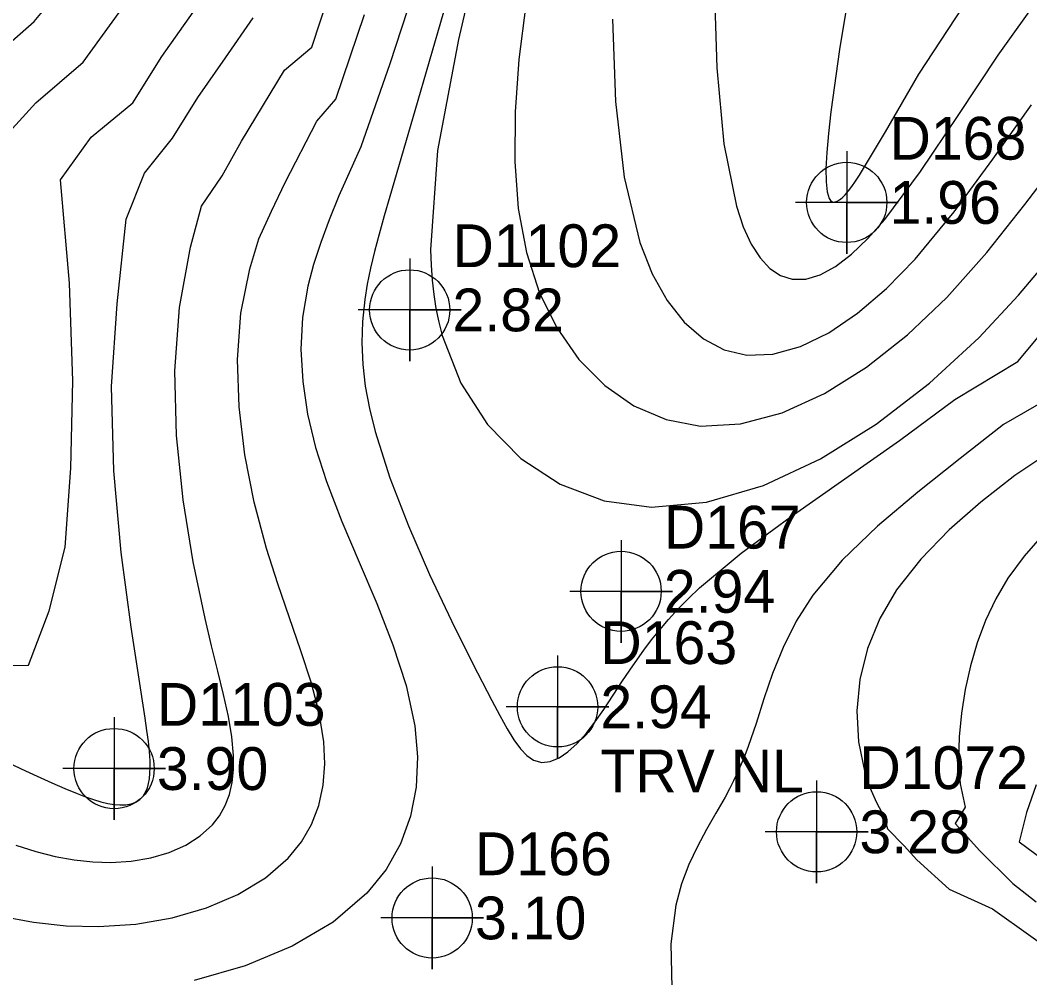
# Model space of a CAD drawing. Extents: x 2356077 to 2359823, y 225951 to 227822.
# Drawn here: x 2357397.1 to 2357456.1, y 226556.7 to 226612.7 of the extents above; entities that cross this region are included whole.
import ezdxf

# ---------------------------------------------------------------- set-up
doc = ezdxf.new("R2010")
doc.units = 0
for name, color, linetype in [('DTM Contours Major', 7, 'Continuous'), ('DTM Contours Minor', 7, 'Continuous'), ('Exist DTM Regular Point CELL', 7, 'Continuous'), ('Exist DTM Regular Point Cogo Comment', 7, 'Continuous'), ('Exist DTM Regular Point Cogo Elevation', 7, 'Continuous'), ('Exist DTM Regular Point Cogo Number', 7, 'Continuous')]:
    doc.layers.add(name, color=color, linetype=linetype)

msp = doc.modelspace()

# ---------------------------------------------------------------- linework, layer by layer
at = {"layer": 'DTM Contours Major'}
for points in [[(2357445.687, 226615.238), (2357445.003, 226610.99), (2357444.487, 226607.356), (2357444.343, 226606.091), (2357444.246, 226604.979), (2357444.199, 226604.031), (2357444.207, 226603.257), (2357444.273, 226602.669), (2357444.4, 226602.277), (2357444.471, 226602.175), (2357444.553, 226602.108), (2357444.646, 226602.077), (2357444.751, 226602.082), (2357444.868, 226602.123), (2357444.996, 226602.2), (2357445.153, 226602.33), (2357445.325, 226602.504), (2357445.512, 226602.723), (2357445.714, 226602.987), (2357445.932, 226603.294), (2357446.166, 226603.643), (2357447.681, 226606.176), (2357449.624, 226609.549), (2357452.208, 226613.459)], [(2357393.08, 226574.931), (2357397.631, 226575.002), (2357398.833, 226578.184), (2357399.768, 226581.903), (2357400.104, 226586.516), (2357400.212, 226591.624), (2357400.017, 226597.344), (2357399.486, 226603.366), (2357401.288, 226605.87), (2357403.727, 226607.872), (2357405.419, 226610.589), (2357407.251, 226613.182)], [(2357421.857, 226613.175), (2357420.196, 226607.399), (2357418.728, 226602.408), (2357418.399, 226601.269), (2357418.1, 226600.196), (2357417.834, 226599.18), (2357417.603, 226598.212), (2357417.412, 226597.281), (2357417.264, 226596.378), (2357417.129, 226595.098), (2357417.09, 226593.84), (2357417.146, 226592.585), (2357417.296, 226591.317), (2357417.539, 226590.017), (2357417.873, 226588.667), (2357418.732, 226585.967), (2357419.823, 226583.145), (2357421.054, 226580.315), (2357422.337, 226577.593), (2357423.581, 226575.094), (2357424.696, 226572.935), (2357425.158, 226572.062), (2357425.582, 226571.297), (2357425.979, 226570.648), (2357426.362, 226570.121), (2357426.741, 226569.723), (2357427.127, 226569.461), (2357427.603, 226569.329), (2357428.1, 226569.377), (2357428.612, 226569.588), (2357429.135, 226569.942), (2357429.663, 226570.424), (2357430.191, 226571.016), (2357430.703, 226571.683), (2357431.22, 226572.426), (2357432.317, 226574.085), (2357432.919, 226574.976), (2357433.57, 226575.891), (2357434.018, 226576.485), (2357434.497, 226577.083), (2357435.012, 226577.687), (2357435.568, 226578.297), (2357436.17, 226578.913), (2357436.826, 226579.537), (2357439.254, 226581.562), (2357442.11, 226583.668), (2357448.499, 226588.146), (2357451.729, 226590.531), (2357455.419, 226592.76), (2357458.95, 226597.008)]]:
    msp.add_lwpolyline(points, dxfattribs=at)
at = {"layer": 'DTM Contours Minor'}
for points in [[(2357429.076, 226638.833), (2357422.735, 226611.582), (2357421.512, 226605.097), (2357421.11, 226599.282), (2357421.14, 226598.383), (2357421.202, 226597.512), (2357421.297, 226596.668), (2357421.425, 226595.849), (2357421.586, 226595.053), (2357421.783, 226594.281), (2357422.872, 226591.491), (2357424.428, 226589.078), (2357426.387, 226587.094), (2357428.681, 226585.592), (2357431.243, 226584.622), (2357434.007, 226584.238), (2357437.236, 226584.531), (2357440.553, 226585.506), (2357443.88, 226587.059), (2357447.138, 226589.086), (2357450.25, 226591.483), (2357453.136, 226594.146), (2357455.455, 226596.635), (2357457.601, 226599.17)], [(2357394.85, 226609.901), (2357397.953, 226612.621), (2357400.486, 226615.679)], [(2357396.886, 226564.493), (2357398.047, 226564.122), (2357399.182, 226563.833), (2357400.291, 226563.626), (2357401.375, 226563.506), (2357402.435, 226563.475), (2357403.629, 226563.552), (2357404.771, 226563.748), (2357405.838, 226564.06), (2357406.809, 226564.487), (2357407.659, 226565.026), (2357408.367, 226565.674), (2357408.782, 226566.212), (2357409.111, 226566.807), (2357409.356, 226567.456), (2357409.52, 226568.161), (2357409.602, 226568.92), (2357409.606, 226569.733), (2357409.504, 226570.827), (2357409.303, 226572.01), (2357409.024, 226573.287), (2357408.688, 226574.663), (2357408.318, 226576.144), (2357407.935, 226577.733), (2357407.235, 226581.057), (2357406.652, 226584.666), (2357406.268, 226588.431), (2357406.168, 226592.22), (2357406.436, 226595.905), (2357407.096, 226599.433), (2357407.729, 226601.842), (2357408.935, 226603.612), (2357410.074, 226605.636), (2357412.587, 226609.781), (2357414.172, 226611.136), (2357415.724, 226615.89)], [(2357420.437, 226615.406), (2357418.722, 226610.151), (2357417.042, 226605.294), (2357415.754, 226602.43), (2357415.192, 226601.033), (2357414.693, 226599.706), (2357414.27, 226598.423), (2357413.938, 226597.161), (2357413.634, 226595.323), (2357413.538, 226593.469), (2357413.64, 226591.592), (2357413.929, 226589.684), (2357414.395, 226587.739), (2357415.026, 226585.75), (2357415.927, 226583.409), (2357416.938, 226581.022), (2357417.964, 226578.613), (2357418.911, 226576.202), (2357419.686, 226573.813), (2357420.192, 226571.468), (2357420.348, 226569.643), (2357420.265, 226567.876), (2357419.936, 226566.182), (2357419.353, 226564.575), (2357418.507, 226563.072), (2357417.392, 226561.687), (2357415.421, 226559.999), (2357413.018, 226558.577), (2357410.278, 226557.435), (2357407.295, 226556.588)], [(2357437.683, 226614.846), (2357437.833, 226609.915), (2357438.242, 226605.472), (2357438.969, 226601.826), (2357439.372, 226600.629), (2357439.835, 226599.622), (2357440.356, 226598.808), (2357440.93, 226598.192), (2357441.555, 226597.777), (2357442.226, 226597.566), (2357443.023, 226597.574), (2357443.868, 226597.827), (2357444.758, 226598.314), (2357445.687, 226599.023), (2357446.651, 226599.943), (2357447.644, 226601.062), (2357449.729, 226603.851), (2357451.932, 226607.141), (2357454.269, 226610.668), (2357456.755, 226614.169)], [(2357426.669, 226613.592), (2357426.268, 226610.412), (2357426.043, 226607.357), (2357426.022, 226604.447), (2357426.235, 226601.698), (2357426.71, 226599.129), (2357427.475, 226596.756), (2357428.495, 226594.697), (2357429.776, 226592.881), (2357431.285, 226591.354), (2357432.991, 226590.164), (2357434.864, 226589.358), (2357436.872, 226588.981), (2357439.222, 226589.104), (2357441.653, 226589.757), (2357444.118, 226590.881), (2357446.573, 226592.418), (2357448.969, 226594.308), (2357451.261, 226596.493), (2357453.606, 226599.135), (2357455.827, 226601.931), (2357457.98, 226604.756)], [(2357395.685, 226605.289), (2357398.058, 226607.877), (2357400.813, 226610.26), (2357402.917, 226613.145)], [(2357396.023, 226560.344), (2357397.923, 226559.981), (2357399.819, 226559.773), (2357401.712, 226559.727), (2357403.889, 226559.881), (2357406.009, 226560.252), (2357408.015, 226560.832), (2357409.853, 226561.611), (2357411.465, 226562.58), (2357412.797, 226563.731), (2357413.561, 226564.677), (2357414.152, 226565.706), (2357414.574, 226566.814), (2357414.832, 226567.992), (2357414.929, 226569.234), (2357414.871, 226570.532), (2357414.593, 226572.231), (2357414.132, 226574.006), (2357413.541, 226575.855), (2357412.185, 226579.768), (2357411.526, 226581.828), (2357410.805, 226584.538), (2357410.258, 226587.311), (2357409.923, 226590.104), (2357409.836, 226592.872), (2357410.035, 226595.573), (2357410.557, 226598.163), (2357411.075, 226599.924), (2357411.815, 226601.538), (2357412.625, 226603.222), (2357414.458, 226606.794), (2357415.579, 226608.095), (2357417.248, 226613.038)], [(2357396.176, 226569.444), (2357397.195, 226568.958), (2357398.128, 226568.521), (2357398.979, 226568.132), (2357399.754, 226567.793), (2357400.459, 226567.503), (2357400.962, 226567.313), (2357401.428, 226567.154), (2357401.858, 226567.027), (2357402.255, 226566.932), (2357402.62, 226566.869), (2357402.955, 226566.839), (2357403.306, 226566.847), (2357403.62, 226566.901), (2357403.895, 226567.004), (2357404.131, 226567.156), (2357404.328, 226567.36), (2357404.485, 226567.618), (2357404.574, 226567.84), (2357404.643, 226568.092), (2357404.691, 226568.375), (2357404.72, 226568.691), (2357404.73, 226569.041), (2357404.722, 226569.425), (2357404.686, 226569.958), (2357404.625, 226570.549), (2357404.541, 226571.199), (2357404.438, 226571.913), (2357403.612, 226577.222), (2357403.038, 226581.589), (2357402.611, 226586.371), (2357402.48, 226591.303), (2357402.795, 226596.124), (2357403.321, 226601.066), (2357404.392, 226603.766), (2357406.035, 226605.813), (2357407.524, 226608.185), (2357409.122, 226610.5), (2357410.746, 226612.839)], [(2357431.74, 226612.768), (2357431.915, 226607.953), (2357432.419, 226603.53), (2357433.33, 226599.708), (2357434.057, 226597.872), (2357434.929, 226596.314), (2357435.93, 226595.047), (2357437.047, 226594.085), (2357438.266, 226593.441), (2357439.573, 226593.128), (2357441.11, 226593.179), (2357442.716, 226593.624), (2357444.371, 226594.433), (2357446.051, 226595.574), (2357447.737, 226597.016), (2357449.407, 226598.729), (2357451.698, 226601.512), (2357453.955, 226604.584), (2357456.215, 226607.761)], [(2357457.654, 226590.846), (2357454.576, 226589.076), (2357452.049, 226587.087), (2357449.562, 226585.114), (2357447.224, 226583.14), (2357445.146, 226581.143), (2357443.437, 226579.106), (2357442.468, 226577.582), (2357441.703, 226576.048), (2357441.091, 226574.526), (2357440.581, 226573.038), (2357440.119, 226571.607), (2357439.655, 226570.254), (2357439.456, 226569.734), (2357439.248, 226569.229), (2357439.029, 226568.736), (2357438.801, 226568.252), (2357438.562, 226567.775), (2357438.311, 226567.303), (2357437.779, 226566.363), (2357437.23, 226565.41), (2357436.691, 226564.42), (2357436.192, 226563.369), (2357435.762, 226562.232), (2357435.429, 226560.987), (2357435.15, 226558.724), (2357435.193, 226556.179)], [(2357457.447, 226587.578), (2357455.233, 226586.101), (2357453.257, 226584.531), (2357451.402, 226582.91), (2357449.737, 226581.213), (2357448.33, 226579.415), (2357447.353, 226577.732), (2357446.636, 226575.975), (2357446.185, 226574.172), (2357446.005, 226572.346), (2357446.102, 226570.523), (2357446.48, 226568.729), (2357446.776, 226567.854), (2357447.147, 226566.992), (2357447.602, 226566.14), (2357447.802, 226565.449), (2357448.781, 226564.46), (2357449.517, 226563.63), (2357451.403, 226561.922), (2357453.929, 226560.774), (2357458.409, 226557.564)], [(2357456.858, 226582.598), (2357455.778, 226581.379), (2357454.831, 226580.09), (2357454.121, 226578.886), (2357453.524, 226577.625), (2357453.033, 226576.317), (2357452.639, 226574.97), (2357452.335, 226573.594), (2357452.114, 226572.198), (2357451.976, 226570.822), (2357451.943, 226569.443), (2357452.052, 226568.071), (2357452.337, 226566.713), (2357451.754, 226565.751), (2357453.187, 226564.168), (2357455.119, 226562.252), (2357456.487, 226561.17)], [(2357456.48, 226568.018), (2357455.927, 226566.402), (2357455.494, 226564.679), (2357457.736, 226563.037)]]:
    msp.add_lwpolyline(points, dxfattribs=at)
at = {"layer": 'Exist DTM Regular Point CELL'}
for points in [[(2357445.416, 226605.053), (2357445.416, 226599.053), (2357445.416, 226602.053), (2357448.416, 226602.053), (2357442.416, 226602.053)], [(2357419.889, 226598.77), (2357419.889, 226592.77), (2357419.889, 226595.77), (2357422.889, 226595.77), (2357416.889, 226595.77)], [(2357432.235, 226582.323), (2357432.235, 226576.323), (2357432.235, 226579.323), (2357435.235, 226579.323), (2357429.235, 226579.323)], [(2357428.528, 226575.576), (2357428.528, 226569.576), (2357428.528, 226572.576), (2357431.528, 226572.576), (2357425.528, 226572.576)], [(2357402.623, 226571.966), (2357402.623, 226565.966), (2357402.623, 226568.966), (2357405.623, 226568.966), (2357399.623, 226568.966)], [(2357443.66, 226568.269), (2357443.66, 226562.269), (2357443.66, 226565.269), (2357446.66, 226565.269), (2357440.66, 226565.269)], [(2357421.204, 226563.235), (2357421.204, 226557.235), (2357421.204, 226560.235), (2357424.204, 226560.235), (2357418.204, 226560.235)]]:
    msp.add_lwpolyline(points, dxfattribs=at)
for centre in [(2357445.416, 226602.053), (2357419.889, 226595.77), (2357432.235, 226579.323), (2357428.528, 226572.576), (2357402.623, 226568.966), (2357443.66, 226565.269), (2357421.204, 226560.235)]:
    msp.add_circle(centre, 2.344, dxfattribs=at)

# ---------------------------------------------------------------- texts
at = {"layer": 'Exist DTM Regular Point Cogo Comment'}
msp.add_text('TRV NL', height=2.5, dxfattribs=at).set_placement((2357431.028, 226567.576))
at = {"layer": 'Exist DTM Regular Point Cogo Elevation'}
for s, p in [('1.96', (2357447.916, 226600.803)), ('2.82', (2357422.389, 226594.52)), ('2.94', (2357434.735, 226578.073)), ('2.94', (2357431.028, 226571.326)), ('3.90', (2357405.123, 226567.716)), ('3.28', (2357446.16, 226564.019)), ('3.10', (2357423.704, 226558.985))]:
    msp.add_text(s, height=2.5, dxfattribs=at).set_placement(p)
at = {"layer": 'Exist DTM Regular Point Cogo Number'}
for s, p in [('D168', (2357447.916, 226604.553)), ('D1102', (2357422.389, 226598.27)), ('D167', (2357434.735, 226581.823)), ('D163', (2357431.028, 226575.076)), ('D1103', (2357405.123, 226571.466)), ('D1072', (2357446.16, 226567.769)), ('D166', (2357423.704, 226562.735))]:
    msp.add_text(s, height=2.5, dxfattribs=at).set_placement(p)

doc.saveas('drawing.dxf')
